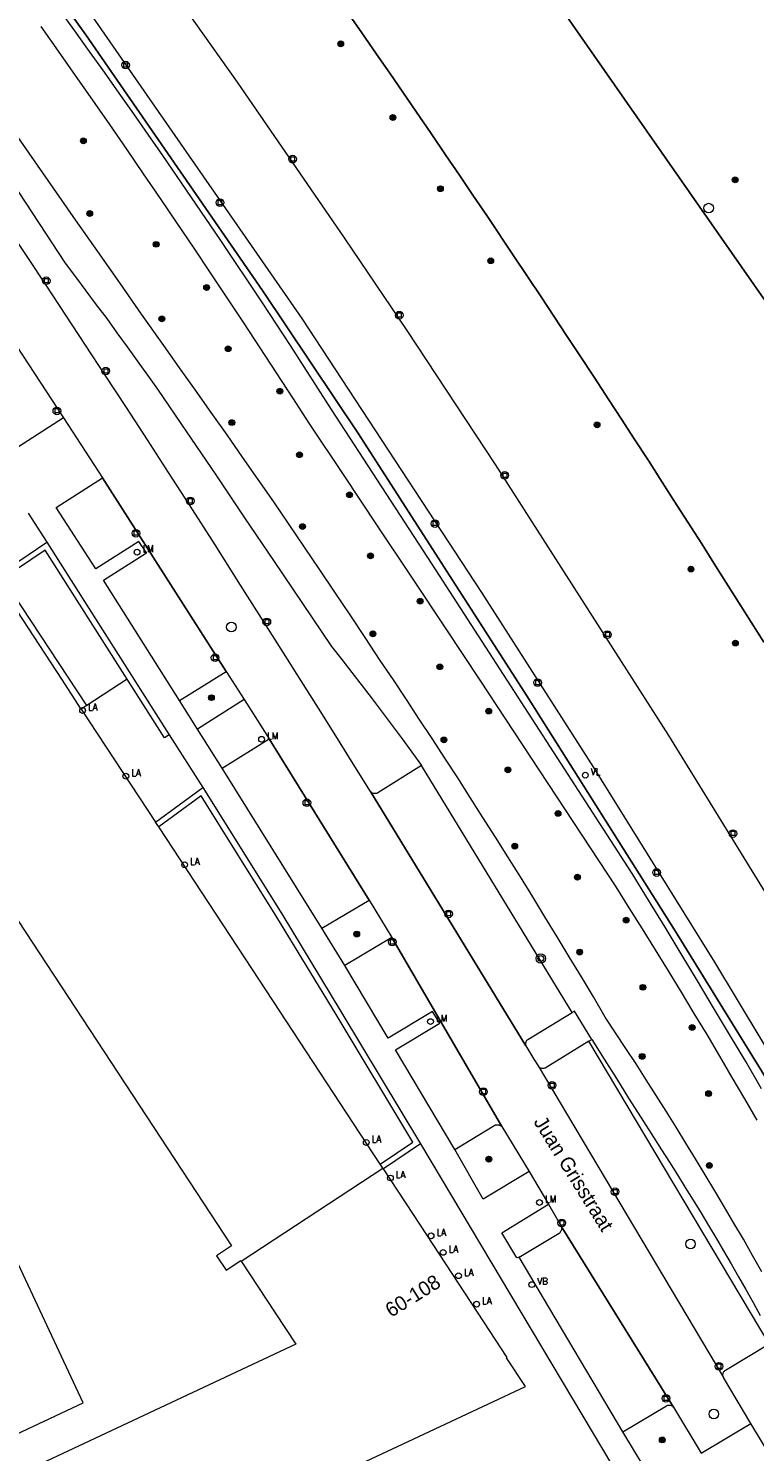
# Model space of a CAD drawing. Header units: metres. Extents: x 138165 to 154469, y 480134 to 494189.
# Tile 588 of 656: x 146824 to 146887, y 486988 to 487112. Entities that reach past the tile are written whole.
import ezdxf

# ---------------------------------------------------------------- set-up
doc = ezdxf.new("R2010")
doc.units = ezdxf.units.M
doc.header["$LTSCALE"] = 0.001
doc.header["$MEASUREMENT"] = 0
for name, color, linetype, lineweight in [('Level 5', 7, 'Continuous', 0), ('TOP-L-terrein schutting raster hek leuning', 7, 'Continuous', 0), ('TOP-L-topo objecten punt', 7, 'Continuous', 0), ('TOP-L-topo objecten vlak', 7, 'Continuous', 0), ('TOP-L-verharding molgoot', 7, 'Continuous', 0), ('TOP-L-water beschoeiing', 7, 'Continuous', 0), ('TOP-T-topo huisnummering naamgeving', 7, 'Continuous', 0)]:
    doc.layers.add(name, color=color, linetype=linetype, lineweight=lineweight)
doc.styles.add('Style-INTL_ISO', font='INTL_ISO.shx')
doc.styles.add('Style-STANDARD', font='STANDARD.shx')

# ---------------------------------------------------------------- blocks, each defined once
blk = doc.blocks.new('24')
at = {"layer": 'TOP-L-topo objecten punt', "color": 7, "linetype": 'Continuous', "lineweight": 0}
for radius in [0.025, 0.0182, 0.0115, 0.005]:
    blk.add_circle((0, 0), radius, dxfattribs=at)
blk = doc.blocks.new('40')
at = {"layer": 'TOP-L-topo objecten punt', "color": 7, "linetype": 'Continuous', "lineweight": 0}
blk.add_circle((0, 0), 0.025, dxfattribs=at)
at = {"layer": 'TOP-L-topo objecten punt', "color": 7, "linetype": 'Continuous', "lineweight": 0, "style": 'Style-STANDARD'}
blk.add_text('LA', height=0.06, dxfattribs=at).set_placement((0.048, 0))
blk = doc.blocks.new('39')
at = {"layer": 'TOP-L-topo objecten punt', "color": 7, "linetype": 'Continuous', "lineweight": 0}
for p, q in [((0.0175, 0.0175), (-0.0175, 0.0175)), ((-0.0175, 0.0175), (-0.0175, -0.0175)), ((0.0175, 0.0175), (0.0175, -0.0175)), ((0.0175, -0.0175), (-0.0175, -0.0175))]:
    blk.add_line(p, q, dxfattribs=at)
blk.add_circle((0, 0), 0.0332, dxfattribs=at)
blk = doc.blocks.new('*U13')
at = {"layer": 'Level 5', "color": 7, "linetype": 'Continuous', "lineweight": 0}
blk.add_circle((0, 0), 0.0415, dxfattribs=at)
blk = doc.blocks.new('150')
at = {"layer": 'Level 5', "color": 7, "linetype": 'Continuous', "lineweight": 0}
blk.add_blockref('*U13', (0, 0), dxfattribs=at)
blk = doc.blocks.new('16')
at = {"layer": 'TOP-L-topo objecten punt', "color": 7, "linetype": 'Continuous', "lineweight": 0}
blk.add_circle((0, 0), 0.025, dxfattribs=at)
at = {"layer": 'TOP-L-topo objecten punt', "color": 7, "linetype": 'Continuous', "lineweight": 0, "style": 'Style-STANDARD'}
blk.add_text('LM', height=0.06, dxfattribs=at).set_placement((0.0483, 0))
blk = doc.blocks.new('15')
at = {"layer": 'TOP-L-topo objecten punt', "color": 7, "linetype": 'Continuous', "lineweight": 0}
blk.add_circle((0, 0), 0.025, dxfattribs=at)
at = {"layer": 'TOP-L-topo objecten punt', "color": 7, "linetype": 'Continuous', "lineweight": 0, "style": 'Style-STANDARD'}
blk.add_text('VL', height=0.06, dxfattribs=at).set_placement((0.0483, 0))
blk = doc.blocks.new('14')
at = {"layer": 'TOP-L-topo objecten punt', "color": 7, "linetype": 'Continuous', "lineweight": 0}
blk.add_circle((0, 0), 0.025, dxfattribs=at)
at = {"layer": 'TOP-L-topo objecten punt', "color": 7, "linetype": 'Continuous', "lineweight": 0, "style": 'Style-STANDARD'}
blk.add_text('VB', height=0.06, dxfattribs=at).set_placement((0.0483, 0))
blk = doc.blocks.new('27')
at = {"layer": 'TOP-L-topo objecten punt', "color": 7, "linetype": 'Continuous', "lineweight": 0}
for radius in [0.0415, 0.025]:
    blk.add_circle((0, 0), radius, dxfattribs=at)

msp = doc.modelspace()

# ---------------------------------------------------------------- linework, layer by layer
at = {"layer": 'TOP-L-terrein schutting raster hek leuning', "flags": 128}
msp.add_lwpolyline([(146816.66, 487128.12), (146828.89, 487111.12), (146844.19, 487088.98), (146852.52, 487076.56), (146867.11, 487053.86), (146879.92, 487033.57), (146887.44, 487021.38), (146893.04, 487011.94), (146900.46, 486999.18), (146905.1, 486991.09)], dxfattribs=at)
at = {"layer": 'TOP-L-topo objecten vlak', "flags": 128}
for points in [[(146941.19, 487002.53), (146940.03, 487004.46), (146931.03, 487020.29), (146909.19, 487055.92), (146895, 487077.73), (146867.37, 487117.35), (146848.64, 487142.47), (146846.4, 487145.96)], [(146823.95, 487132.49), (146842, 487107.03), (146851.27, 487093.53), (146856.71, 487085.52), (146864.36, 487073.91), (146879.39, 487050.43), (146894.07, 487026.6), (146906.05, 487006.52), (146913.17, 486994.23), (146913.56, 486993.57), (146913.58, 486993.52)], [(146817.97, 487128.9), (146826.56, 487116.87), (146847.6, 487086.56), (146863.19, 487062.81), (146872.89, 487047.66), (146883.38, 487030.78), (146895.42, 487010.78), (146906.64, 486991.47), (146906.69, 486991.39)], [(146905.42, 486990.52), (146905.1, 486991.09), (146900.46, 486999.18), (146893.04, 487011.94), (146887.44, 487021.38), (146879.92, 487033.57), (146867.11, 487053.86), (146852.52, 487076.56), (146844.19, 487088.98), (146828.89, 487111.12), (146816.66, 487128.12)], [(146853.55, 487045.57), (146852.06, 487047.98), (146850.55, 487050.38), (146849.05, 487052.78), (146847.54, 487055.17), (146846.02, 487057.57), (146844.5, 487059.96), (146842.29, 487063.44), (146840.08, 487066.93), (146837.87, 487070.41), (146836.05, 487073.22), (146834.23, 487076.03), (146832.4, 487078.84), (146830.57, 487081.65), (146825.43, 487089.45), (146819.01, 487099.13), (146811.75, 487110.05), (146804.5, 487120.81)], [(146835.63, 487084.2), (146833.72, 487086.92), (146831.82, 487089.64), (146829.91, 487092.37), (146828, 487095.1), (146822.78, 487102.59), (146817.89, 487110.03), (146813.91, 487116.76)], [(146887.46, 487019.82), (146886.08, 487022.16), (146884.69, 487024.5), (146883.3, 487026.83), (146881.9, 487029.17), (146880.5, 487031.49), (146879.09, 487033.82), (146877.67, 487036.14), (146876.25, 487038.46), (146871.92, 487045.17), (146867.58, 487051.87), (146863.24, 487058.57), (146858.9, 487065.27), (146854.55, 487071.97), (146850.19, 487078.66), (146849, 487080.51), (146847.81, 487082.36), (146846.61, 487084.21), (146845.4, 487086.06), (146844.19, 487087.9), (146842.98, 487089.74), (146841.75, 487091.57), (146840.52, 487093.4), (146839.29, 487095.22), (146838.05, 487097.04), (146836.8, 487098.86), (146835.55, 487100.68), (146834.29, 487102.49), (146833.03, 487104.29), (146831.76, 487106.09), (146830.49, 487107.89), (146829.21, 487109.68), (146827.92, 487111.47), (146826.63, 487113.26)], [(146887.65, 487058.5), (146885.47, 487061.97), (146883.47, 487065.13), (146882.27, 487067.02), (146881.07, 487068.91), (146879.86, 487070.79), (146878.65, 487072.68), (146877.65, 487074.25), (146876.42, 487076.14), (146875.33, 487077.83), (146874.23, 487079.5), (146872.95, 487081.46), (146871.66, 487083.42), (146870.56, 487085.09), (146868.34, 487088.43), (146867.23, 487090.1), (146865.93, 487092.05), (146863.69, 487095.38), (146862.38, 487097.32), (146861.26, 487098.98), (146860.13, 487100.64), (146858.81, 487102.57), (146857.49, 487104.51), (146856.36, 487106.16), (146855.22, 487107.81), (146854.08, 487109.46), (146852.74, 487111.39), (146851.6, 487113.03)], [(146824.98, 487111.85), (146826.47, 487109.73), (146827.96, 487107.61), (146829.45, 487105.48), (146830.92, 487103.35), (146832.4, 487101.22), (146833.86, 487099.08), (146835.33, 487096.94), (146836.78, 487094.8), (146838.23, 487092.65), (146839.67, 487090.5), (146841.11, 487088.34), (146842.54, 487086.18), (146843.97, 487084.01), (146845.39, 487081.84), (146846.8, 487079.67), (146848.21, 487077.49), (146851.18, 487073.04), (146854.15, 487068.59), (146857.12, 487064.13), (146860.08, 487059.67), (146863.04, 487055.21), (146865.99, 487050.74), (146868.94, 487046.27), (146871.88, 487041.79), (146874.82, 487037.32), (146875.96, 487035.5), (146877.1, 487033.67), (146878.23, 487031.85), (146879.36, 487030.02), (146880.48, 487028.18), (146881.59, 487026.34), (146882.7, 487024.5), (146883.8, 487022.65), (146884.89, 487020.8), (146885.98, 487018.95), (146887.06, 487017.09)], [(146815.63, 487108.8), (146827.08, 487091.36), (146827.99, 487090.16), (146828.89, 487088.96), (146829.79, 487087.75), (146830.69, 487086.54), (146831.58, 487085.32), (146832.46, 487084.1), (146833.34, 487082.88), (146834.22, 487081.65), (146835.09, 487080.42), (146837.62, 487076.72), (146840.14, 487073.01), (146842.65, 487069.29), (146845.16, 487065.58), (146847.67, 487061.86), (146850.17, 487058.14), (146851.06, 487057.01), (146851.95, 487055.87), (146852.83, 487054.73), (146853.7, 487053.59), (146854.57, 487052.44), (146855.43, 487051.29), (146856.29, 487050.13), (146857.14, 487048.97), (146857.99, 487047.81)], [(146819.33, 487089.57), (146826.94, 487077.95)], [(146826.94, 487077.95), (146822.95, 487075.37), (146818.95, 487081.47), (146822.66, 487083.9), (146821.99, 487084.89), (146818.31, 487082.49), (146815.36, 487086.94)], [(146887.49, 487003.96), (146886.68, 487005.37), (146885.88, 487006.77), (146885.06, 487008.17), (146884.24, 487009.56), (146883.41, 487010.96), (146882.58, 487012.34), (146881.74, 487013.73), (146880.89, 487015.11), (146880.04, 487016.49), (146879.18, 487017.86), (146878.32, 487019.23), (146877.45, 487020.59), (146876.58, 487021.96), (146875.69, 487023.31), (146874.81, 487024.67), (146873.91, 487026.02), (146872.88, 487027.77), (146871.84, 487029.51), (146870.79, 487031.25), (146869.74, 487032.99), (146868.68, 487034.72), (146867.62, 487036.45), (146866.55, 487038.17), (146865.47, 487039.9), (146864.39, 487041.62), (146863.31, 487043.33), (146862.21, 487045.04), (146861.12, 487046.75), (146860.01, 487048.46), (146858.9, 487050.16), (146857.79, 487051.85), (146856.67, 487053.55), (146855.54, 487055.24), (146854.41, 487056.92), (146853.11, 487058.9), (146851.8, 487060.87), (146850.48, 487062.83), (146849.16, 487064.79), (146847.84, 487066.75), (146846.51, 487068.71), (146845.17, 487070.66), (146843.82, 487072.6), (146842.47, 487074.55), (146841.12, 487076.48), (146839.76, 487078.42), (146838.39, 487080.35), (146837.01, 487082.27), (146835.63, 487084.2)], [(146826.94, 487077.95), (146830.32, 487072.74)], [(146836.99, 487053.45), (146830.41, 487063.87), (146834.14, 487066.24), (146833.48, 487067.24), (146829.75, 487064.87), (146826.31, 487070.17), (146830.32, 487072.74)], [(146830.32, 487072.74), (146841.04, 487055.97)], [(146823.87, 487069.7), (146825.49, 487067.18)], [(146821.44, 487064.43), (146825.49, 487067.18)], [(146825.49, 487067.18), (146836.12, 487050.49)], [(146832.46, 487055.31), (146825.35, 487066.48), (146821.71, 487064.02)], [(146828.49, 487052.71), (146826.79, 487055.29), (146820.98, 487064.13)], [(146828.97, 487053.02), (146821.71, 487064.02)], [(146836.99, 487053.45), (146841.04, 487055.97)], [(146841.04, 487055.97), (146842.61, 487053.53)], [(146832.46, 487055.31), (146828.97, 487053.02)], [(146836.12, 487050.49), (146835.7, 487050.22), (146832.46, 487055.31)], [(146838.55, 487050.96), (146836.99, 487053.45)], [(146842.61, 487053.53), (146838.55, 487050.96)], [(146842.61, 487053.53), (146844.76, 487050.12)], [(146828.97, 487053.02), (146828.49, 487052.71)], [(146828.49, 487052.71), (146834.93, 487042.92)], [(146840.7, 487047.59), (146838.55, 487050.96)], [(146836.12, 487050.49), (146839.03, 487045.91)], [(146840.7, 487047.59), (146844.76, 487050.12)], [(146844.76, 487050.12), (146853.44, 487036.16)], [(146849.33, 487033.73), (146840.7, 487047.59)], [(146857.99, 487047.81), (146854.2, 487045.46), (146854.15, 487045.43), (146854.1, 487045.41), (146854.05, 487045.4), (146853.99, 487045.39), (146853.94, 487045.39), (146853.88, 487045.39), (146853.83, 487045.4), (146853.78, 487045.41), (146853.72, 487045.43), (146853.68, 487045.46), (146853.63, 487045.49), (146853.59, 487045.53), (146853.55, 487045.57)], [(146871.03, 487026.42), (146857.99, 487047.81)], [(146834.93, 487042.92), (146839.03, 487045.91)], [(146839.03, 487045.91), (146845.88, 487034.96), (146851, 487026.51), (146857.9, 487015.03)], [(146854.41, 487013.29), (146857.23, 487015.18), (146850.57, 487026.26), (146845.45, 487034.69), (146838.89, 487045.2), (146835.2, 487042.5)], [(146853.55, 487045.57), (146867.03, 487023.52)], [(146817.09, 487043.99), (146818.62, 487041.66), (146817.02, 487040.61), (146821.7, 487033.5), (146823.01, 487034.36), (146832.28, 487020.25), (146841.52, 487006.21), (146840.21, 487005.34), (146841.04, 487004.08), (146842.32, 487004.92), (146842.36, 487004.86)], [(146835.2, 487042.5), (146834.93, 487042.92)], [(146854.41, 487013.29), (146844.53, 487028.31), (146835.2, 487042.5)], [(146849.33, 487033.73), (146853.44, 487036.16)], [(146853.44, 487036.16), (146855.41, 487032.93)], [(146851.32, 487030.49), (146849.33, 487033.73)], [(146855.41, 487032.93), (146851.32, 487030.49)], [(146855.41, 487032.93), (146864.94, 487016.53)], [(146860.86, 487014.56), (146855.73, 487023.19), (146859.56, 487025.5), (146858.93, 487026.51), (146855.1, 487024.21), (146851.32, 487030.49)], [(146867.03, 487023.52), (146867.02, 487023.58), (146867.01, 487023.63), (146867.01, 487023.69), (146867.01, 487023.75), (146867.02, 487023.8), (146867.04, 487023.86), (146867.06, 487023.91), (146867.09, 487023.96), (146867.12, 487024.01), (146867.16, 487024.05), (146867.21, 487024.08), (146871.03, 487026.42)], [(146872.74, 487024.09), (146871.23, 487026.54), (146871.03, 487026.42)], [(146867.03, 487023.52), (146867.38, 487022.95), (146867.73, 487022.37), (146868.08, 487021.79)], [(146872.48, 487023.93), (146868.69, 487021.61), (146868.63, 487021.59), (146868.58, 487021.58), (146868.52, 487021.57), (146868.46, 487021.57), (146868.4, 487021.58), (146868.35, 487021.59), (146868.29, 487021.61), (146868.24, 487021.63), (146868.19, 487021.67), (146868.15, 487021.71), (146868.11, 487021.75), (146868.08, 487021.79)], [(146872.48, 487023.93), (146872.74, 487024.09)], [(146884.16, 486994.78), (146884.14, 486994.84), (146884.12, 486994.9), (146884.11, 486994.96), (146884.1, 486995.02), (146884.11, 486995.08), (146884.12, 486995.13), (146884.14, 486995.19), (146884.16, 486995.25), (146884.19, 486995.3), (146884.23, 486995.34), (146884.27, 486995.39), (146884.32, 486995.42), (146888.11, 486997.71), (146872.48, 487023.93)], [(146872.74, 487024.09), (146873.8, 487022.39), (146874.87, 487020.69), (146875.93, 487019), (146877.01, 487017.3), (146878.08, 487015.61), (146878.78, 487014.53), (146879.47, 487013.45), (146880.16, 487012.36), (146880.84, 487011.27), (146881.52, 487010.17), (146882.19, 487009.08), (146882.86, 487007.97), (146883.52, 487006.87), (146884.17, 487005.76), (146884.82, 487004.65), (146885.46, 487003.53), (146886.09, 487002.41), (146886.72, 487001.29), (146887.34, 487000.16)], [(146868.08, 487021.79), (146884.16, 486994.78)], [(146860.86, 487014.56), (146864.34, 487016.66), (146864.39, 487016.68), (146864.45, 487016.69), (146864.51, 487016.7), (146864.57, 487016.7), (146864.63, 487016.69), (146864.69, 487016.68), (146864.74, 487016.66), (146864.8, 487016.64), (146864.85, 487016.6), (146864.9, 487016.57), (146864.94, 487016.53)], [(146864.94, 487016.53), (146867.3, 487012.65)], [(146857.9, 487015.03), (146854.68, 487012.87)], [(146857.9, 487015.03), (146876.26, 486984.21)], [(146867.3, 487012.65), (146863.33, 487010.25), (146860.86, 487014.56)], [(146815.37, 486986.26), (146820.44, 486975.44), (146820.51, 486975.48), (146821.75, 486972.82), (146866.98, 486994.02), (146865.35, 486996.5), (146865.41, 486996.54), (146863.39, 486999.62), (146857.9, 487007.98), (146854.68, 487012.87)], [(146842.36, 487004.86), (146854.64, 487012.93)], [(146854.64, 487012.93), (146854.41, 487013.29)], [(146854.68, 487012.87), (146854.64, 487012.93)], [(146867.3, 487012.65), (146868.98, 487009.8)], [(146866.44, 487005.22), (146866.25, 487005.16), (146864.95, 487007.34), (146868.98, 487009.8)], [(146868.98, 487009.8), (146870.09, 487007.92)], [(146815.6, 486986.48), (146828.65, 486992.6), (146821.15, 487008.61)], [(146866.44, 487005.22), (146869.92, 487007.3), (146869.96, 487007.33), (146870, 487007.37), (146870.04, 487007.42), (146870.07, 487007.47), (146870.1, 487007.52), (146870.12, 487007.57), (146870.13, 487007.63), (146870.14, 487007.69), (146870.14, 487007.75), (146870.13, 487007.81), (146870.11, 487007.86), (146870.09, 487007.92)], [(146870.09, 487007.92), (146879.82, 486992.21)], [(146875.44, 486990.08), (146866.44, 487005.22)], [(146842.36, 487004.86), (146845.3, 487000.39), (146847.08, 486997.69), (146816.96, 486983.57), (146815.6, 486986.48)], [(146886.53, 486990.82), (146884.16, 486994.78)], [(146875.44, 486990.08), (146879.21, 486992.35), (146879.26, 486992.37), (146879.32, 486992.39), (146879.37, 486992.41), (146879.43, 486992.41), (146879.48, 486992.41), (146879.54, 486992.4), (146879.6, 486992.38), (146879.65, 486992.36), (146879.7, 486992.33), (146879.74, 486992.3), (146879.78, 486992.26), (146879.82, 486992.21)], [(146879.82, 486992.21), (146882.21, 486988.24)], [(146882.21, 486988.24), (146886.53, 486990.82)], [(146891.57, 486986.46), (146891.45, 486986.44), (146891.33, 486986.42), (146891.21, 486986.41), (146891.1, 486986.41), (146890.98, 486986.41), (146890.86, 486986.42), (146890.75, 486986.44), (146889.75, 486986.6), (146889.63, 486986.63), (146889.52, 486986.67), (146889.41, 486986.72), (146889.3, 486986.77), (146889.19, 486986.83), (146889.09, 486986.89), (146888.99, 486986.97), (146888.9, 486987.04), (146888.81, 486987.13), (146888.73, 486987.22), (146888.65, 486987.31), (146888.58, 486987.41), (146888.51, 486987.51), (146887.44, 486989.28), (146886.53, 486990.82)], [(146878.12, 486985.63), (146875.44, 486990.08)]]:
    msp.add_lwpolyline(points, dxfattribs=at)
at = {"layer": 'TOP-L-verharding molgoot', "flags": 128}
for points in [[(146819.33, 487089.57), (146826.94, 487077.95)], [(146841.04, 487055.97), (146830.32, 487072.74)], [(146853.44, 487036.16), (146844.76, 487050.12)], [(146867.03, 487023.52), (146853.55, 487045.57)], [(146864.94, 487016.53), (146855.41, 487032.93)], [(146868.08, 487021.79), (146884.16, 486994.78)], [(146879.82, 486992.21), (146870.09, 487007.92)]]:
    msp.add_lwpolyline(points, dxfattribs=at)
at = {"layer": 'TOP-L-water beschoeiing', "flags": 128}
for points in [[(146846.4, 487145.96), (146848.64, 487142.47), (146867.37, 487117.35), (146895, 487077.73), (146909.19, 487055.92), (146931.03, 487020.29), (146940.03, 487004.46)], [(146851.6, 487113.03), (146852.74, 487111.39), (146854.08, 487109.46), (146855.22, 487107.81), (146856.36, 487106.16), (146857.49, 487104.51), (146858.81, 487102.57), (146860.13, 487100.64), (146861.26, 487098.98), (146862.38, 487097.32), (146863.69, 487095.38), (146865.93, 487092.05), (146867.23, 487090.1), (146868.34, 487088.43), (146870.56, 487085.09), (146871.66, 487083.42), (146872.95, 487081.46), (146874.23, 487079.5), (146875.33, 487077.83), (146876.42, 487076.14), (146877.65, 487074.25), (146878.65, 487072.68), (146879.86, 487070.79), (146881.07, 487068.91), (146882.27, 487067.02), (146883.47, 487065.13), (146885.47, 487061.97), (146887.65, 487058.5)]]:
    msp.add_lwpolyline(points, dxfattribs=at)

# ---------------------------------------------------------------- block references
at = {"layer": 'TOP-L-topo objecten punt', "xscale": 10, "yscale": 10, "zscale": 10}
for name, p in [('24', (146850.98, 487110.35)), ('39', (146832.33, 487108.51)), ('24', (146855.5, 487103.97)), ('24', (146828.67, 487101.94)), ('39', (146846.8, 487100.36)), ('24', (146885.17, 487098.57)), ('24', (146859.62, 487097.8)), ('39', (146840.51, 487096.59)), ('150', (146882.87, 487096.12)), ('24', (146829.22, 487095.65)), ('24', (146834.98, 487092.98)), ('24', (146863.98, 487091.56)), ('39', (146825.45, 487089.82)), ('24', (146839.35, 487089.23)), ('24', (146835.47, 487086.52)), ('39', (146856.05, 487086.84)), ('24', (146841.22, 487083.93)), ('39', (146830.61, 487082)), ('24', (146845.7, 487080.26)), ('39', (146826.37, 487078.55)), ('24', (146841.54, 487077.53)), ('24', (146873.2, 487077.33)), ('24', (146847.4, 487074.75)), ('39', (146865.2, 487072.96)), ('39', (146837.93, 487070.74)), ('24', (146851.74, 487071.28)), ('39', (146833.22, 487067.95)), ('24', (146847.66, 487068.52)), ('39', (146859.15, 487068.78)), ('16', (146833.32, 487066.31)), ('24', (146853.56, 487065.99)), ('24', (146881.34, 487064.84)), ('24', (146857.86, 487062.06)), ('39', (146844.57, 487060.26)), ('150', (146841.5, 487059.82)), ('24', (146853.77, 487059.23)), ('39', (146874.09, 487059.16)), ('24', (146885.19, 487058.43)), ('39', (146840.09, 487057.16)), ('24', (146859.57, 487056.38)), ('39', (146868.04, 487055)), ('40', (146828.6, 487052.59)), ('24', (146839.77, 487053.7)), ('24', (146863.81, 487052.54)), ('16', (146844.12, 487050.09)), ('24', (146859.92, 487050.04)), ('40', (146832.35, 487046.9)), ('24', (146865.47, 487047.44)), ('15', (146872.18, 487046.98)), ('39', (146848.04, 487044.59)), ('24', (146869.82, 487043.67)), ('39', (146884.97, 487041.92)), ('24', (146866.06, 487040.83)), ('40', (146837.45, 487039.22)), ('24', (146871.49, 487038.15)), ('39', (146878.36, 487038.55)), ('39', (146860.33, 487034.96)), ('24', (146875.72, 487034.42)), ('24', (146852.36, 487033.22)), ('39', (146855.44, 487032.53)), ('27', (146868.32, 487031.1)), ('24', (146871.69, 487031.66)), ('24', (146877.17, 487028.6)), ('16', (146858.76, 487025.63)), ('24', (146881.44, 487025.12)), ('24', (146877.11, 487022.62)), ('39', (146863.34, 487019.56)), ('39', (146869.29, 487020.1)), ('24', (146882.87, 487019.39)), ('40', (146853.19, 487015.16)), ('24', (146863.82, 487013.71)), ('40', (146855.28, 487012.08)), ('24', (146882.93, 487013.17)), ('39', (146874.76, 487010.89)), ('16', (146868.21, 487009.96)), ('40', (146858.81, 487007.07)), ('39', (146870.14, 487008.18)), ('150', (146881.3, 487006.36)), ('40', (146859.86, 487005.63)), ('40', (146861.19, 487003.61)), ('14', (146867.54, 487002.84)), ('40', (146862.76, 487001.15)), ('39', (146883.76, 486995.76)), ('39', (146879.17, 486992.98)), ('150', (146883.32, 486991.63)), ('24', (146878.85, 486989.38))]:
    msp.add_blockref(name, p, dxfattribs=at)

# ---------------------------------------------------------------- texts
at = {"layer": 'TOP-T-topo huisnummering naamgeving', "style": 'Style-INTL_ISO'}
for s, rotation, p in [('Juan Grisstraat', 301.9, (146867.65, 487016.95)), ('60-108', 32.1, (146855.35, 486999.96))]:
    msp.add_text(s, height=1.25, rotation=rotation, dxfattribs=at).set_placement(p)

doc.saveas('drawing.dxf')
